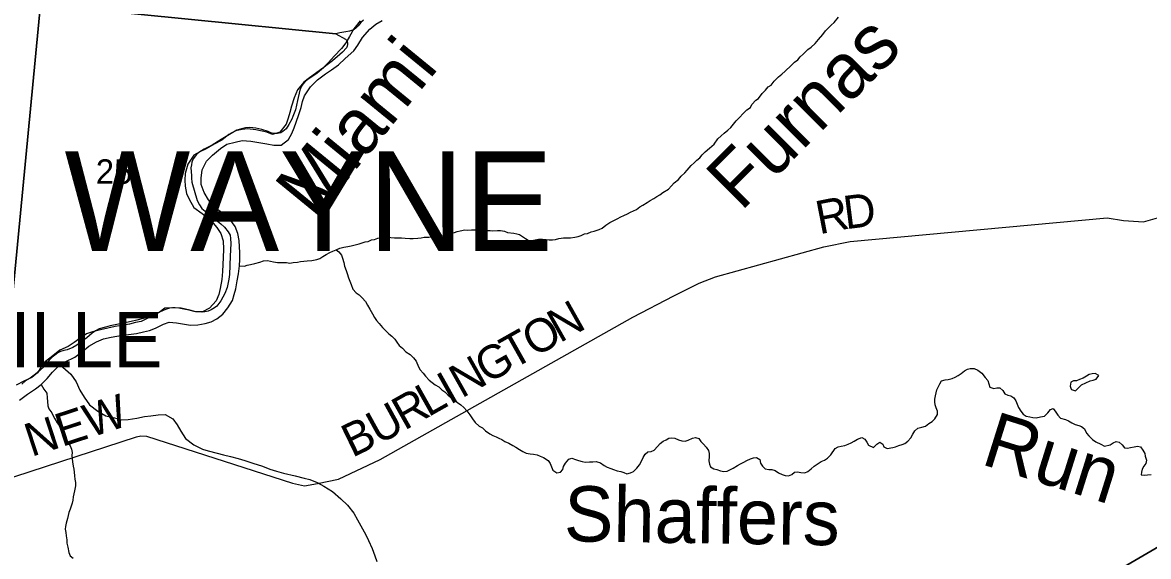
# Model space of a CAD drawing. Extents: x 1310247 to 1664935, y 284496 to 704931.
# Drawn here: x 1528475 to 1538644, y 561319 to 566140 of the extents above; entities that cross this region are included whole.
import ezdxf

# ---------------------------------------------------------------- set-up
doc = ezdxf.new("R2010")
doc.units = 0
for name, color, linetype in [('GM_X_Adjacent_County', 7, 'Continuous'), ('GM_X_Airport_Location_Class_2', 7, 'Continuous'), ('GM_X_Airport_Text_Class_2', 7, 'Continuous'), ('GM_X_City_Street', 7, 'Continuous'), ('GM_X_County', 7, 'Continuous'), ('GM_X_County_Road_Text', 7, 'Continuous'), ('GM_X_Interchange_Ramps', 7, 'Continuous'), ('GM_X_Minor_Lake_Text', 7, 'Continuous'), ('GM_X_Minor_River', 7, 'Continuous'), ('GM_X_Minor_River_Text', 7, 'Continuous'), ('GM_X_Township_Road', 7, 'Continuous'), ('GM_X_US_Location', 7, 'Continuous')]:
    doc.layers.add(name, color=color, linetype=linetype)

msp = doc.modelspace()

# ---------------------------------------------------------------- linework, layer by layer
at = {"layer": 'GM_X_Adjacent_County'}
for points in [[(1534144, 551611), (1530537, 556626), (1530805, 556782), (1535253, 559377), (1540628, 562512)], [(1540628, 562512), (1535253, 559377), (1530805, 556782), (1530537, 556626), (1534144, 551611)]]:
    msp.add_lwpolyline(points, dxfattribs=at)
at = {"layer": 'GM_X_City_Street'}
for points in [[(1528811, 563049), (1528861, 563078), (1528946, 563118), (1529018, 563169), (1529073, 563218), (1529144, 563258), (1529206, 563285), (1529275, 563300), (1529327, 563309), (1529377, 563316), (1529432, 563324), (1529504, 563333), (1529568, 563346), (1529623, 563359), (1529675, 563382), (1529748, 563418), (1529799, 563435), (1529865, 563430), (1529921, 563421), (1529992, 563409), (1530057, 563410), (1530125, 563422), (1530179, 563439), (1530230, 563466), (1530285, 563507), (1530328, 563563), (1530370, 563630), (1530387, 563684), (1530402, 563735), (1530414, 563809), (1530427, 563871), (1530436, 563943), (1530438, 564001), (1530439, 564064), (1530436, 564114), (1530431, 564172), (1530420, 564234), (1530394, 564299), (1530347, 564364), (1530276, 564422), (1530205, 564476), (1530156, 564539), (1530114, 564606), (1530089, 564676), (1530088, 564735), (1530096, 564811), (1530137, 564888), (1530191, 564943), (1530262, 565004), (1530321, 565041), (1530396, 565061), (1530460, 565076), (1530538, 565068), (1530610, 565057), (1530680, 565045), (1530746, 565034), (1530810, 565032), (1530877, 565085), (1530908, 565137), (1530929, 565188), (1530946, 565240), (1530970, 565308), (1530991, 565372), (1531004, 565426), (1531023, 565479), (1531077, 565558), (1531139, 565621), (1531212, 565678), (1531265, 565713), (1531330, 565758), (1531389, 565815), (1531467, 565883), (1531504, 565935), (1531545, 566006), (1531611, 566079), (1531666, 566126), (1531723, 566157)], [(1531524, 566155), (1531467, 566082), (1531427, 566014), (1531394, 565957), (1531357, 565904), (1531291, 565835), (1531238, 565778), (1531187, 565729), (1531134, 565688), (1531067, 565639), (1531016, 565602), (1530958, 565531), (1530929, 565459), (1530903, 565384), (1530890, 565328), (1530873, 565276), (1530856, 565222), (1530800, 565149), (1530732, 565130), (1530680, 565149), (1530582, 565172), (1530508, 565179), (1530458, 565174), (1530400, 565163), (1530339, 565130), (1530276, 565078), (1530205, 565043), (1530134, 565000), (1530077, 564971), (1530022, 564941), (1529969, 564861), (1529943, 564778), (1529940, 564716), (1529944, 564663), (1529957, 564597), (1529980, 564546), (1530023, 564469), (1530098, 564416), (1530167, 564366), (1530231, 564288), (1530266, 564236), (1530287, 564169), (1530289, 564093), (1530286, 564017), (1530284, 563954), (1530281, 563892), (1530274, 563820), (1530260, 563738), (1530247, 563683), (1530223, 563627), (1530164, 563560), (1530093, 563525), (1530041, 563528), (1529985, 563544), (1529909, 563561), (1529819, 563565), (1529761, 563560), (1529710, 563523), (1529660, 563498), (1529601, 563467), (1529546, 563442)], [(1529546, 563442), (1529494, 563431), (1529442, 563418), (1529389, 563408), (1529313, 563395), (1529246, 563382), (1529178, 563366), (1529107, 563347), (1529053, 563330), (1528996, 563291), (1528941, 563252), (1528886, 563215), (1528813, 563183), (1528748, 563132), (1528683, 563081), (1528644, 563030), (1528609, 562976), (1528558, 562935), (1528487, 562903), (1528418, 562866)], [(1528449, 562731), (1528519, 562786), (1528592, 562834), (1528643, 562872), (1528698, 562927), (1528747, 562984), (1528811, 563049)]]:
    msp.add_lwpolyline(points, dxfattribs=at)
at = {"layer": 'GM_X_County'}
for points in [[(1523364, 566832), (1528637, 566301), (1528296, 562756)], [(1528296, 562756), (1528637, 566301), (1531304, 566039), (1531393, 565991), (1531403, 565979), (1531410, 565957), (1531410, 565941), (1531408, 565925), (1531400, 565911), (1531365, 565872), (1531342, 565852), (1531276, 565795), (1531215, 565748), (1531136, 565684), (1531053, 565625), (1531028, 565606), (1531006, 565582), (1530994, 565564), (1530979, 565529), (1530958, 565437), (1530940, 565353), (1530917, 565290), (1530907, 565266), (1530880, 565218), (1530855, 565181), (1530827, 565155), (1530809, 565144), (1530778, 565138), (1530744, 565139), (1530719, 565145), (1530693, 565156), (1530635, 565173), (1530581, 565186), (1530527, 565191), (1530489, 565189), (1530453, 565180), (1530411, 565167), (1530359, 565139), (1530270, 565083), (1530189, 565032), (1530116, 564996), (1530068, 564967), (1530045, 564947), (1530017, 564908), (1530004, 564878), (1530000, 564854), (1529995, 564828), (1530000, 564760), (1530002, 564736), (1530005, 564698), (1530052, 564533), (1530074, 564493), (1530093, 564462), (1530124, 564436), (1530176, 564393), (1530221, 564358), (1530267, 564323), (1530300, 564291), (1530331, 564250), (1530349, 564220), (1530354, 564190), (1530357, 564146), (1530351, 564032), (1530343, 563866), (1530338, 563824), (1530323, 563749), (1530302, 563693), (1530266, 563626), (1530230, 563578), (1530209, 563563), (1530179, 563547), (1530153, 563534), (1530121, 563528), (1530093, 563527), (1530061, 563527), (1530025, 563532), (1529981, 563542), (1529931, 563553), (1529887, 563562), (1529853, 563565), (1529829, 563563), (1529801, 563560), (1529765, 563548), (1529713, 563525), (1529664, 563504), (1529576, 563472), (1529508, 563453), (1529457, 563442), (1529371, 563423), (1529267, 563403), (1529223, 563390), (1529168, 563373), (1529134, 563355), (1529104, 563334), (1529055, 563293), (1529027, 563271), (1528966, 563228), (1528928, 563207), (1528877, 563186), (1528847, 563180), (1528819, 563171), (1528795, 563157), (1528766, 563138), (1528744, 563118), (1528716, 563091), (1528673, 563037), (1528632, 562998), (1528591, 562965), (1528543, 562930), (1528502, 562904), (1528470, 562875)], [(1531554, 566162), (1531530, 566139), (1531505, 566109), (1531485, 566088), (1531471, 566076), (1531454, 566070), (1531428, 566063), (1531396, 566057), (1531340, 566048), (1531304, 566039), (1528637, 566301)]]:
    msp.add_lwpolyline(points, dxfattribs=at)
at = {"layer": 'GM_X_County_Road_Text'}
msp.add_lwpolyline([(1524435, 560054), (1524436, 560055), (1527854, 561856), (1527996, 561910), (1529504, 562399), (1529542, 562408), (1529595, 562407), (1530912, 561980), (1531022, 561958), (1531139, 561978), (1531328, 562018), (1531705, 562194), (1533986, 563479), (1534357, 563671), (1534585, 563786), (1534733, 563845), (1535713, 564116), (1535949, 564164), (1538271, 564377), (1538418, 564354), (1538600, 564341), (1538788, 564396)], dxfattribs=at)
at = {"layer": 'GM_X_Minor_River'}
for points in [[(1537950, 562826), (1537984, 562816), (1538010, 562838), (1538038, 562869), (1538117, 562905), (1538145, 562911), (1538173, 562919), (1538195, 562953), (1538163, 562971), (1538137, 562969), (1538110, 562963), (1538084, 562947), (1538056, 562929), (1538022, 562917), (1537994, 562905), (1537968, 562905), (1537942, 562893), (1537936, 562857), (1537946, 562830), (1537950, 562826)], [(1538137, 562969), (1538110, 562963), (1538084, 562947), (1538056, 562929), (1538022, 562917), (1537994, 562905), (1537968, 562905), (1537942, 562893), (1537936, 562857), (1537946, 562830), (1537950, 562826)], [(1537950, 562826), (1537984, 562816), (1538010, 562838), (1538038, 562869), (1538117, 562905), (1538145, 562911), (1538173, 562919), (1538195, 562953), (1538163, 562971), (1538137, 562969)]]:
    msp.add_lwpolyline(points, dxfattribs=at)
at = {"layer": 'GM_X_Minor_River_Text'}
for points in [[(1533639, 564257), (1533683, 564271), (1533709, 564283), (1533743, 564309), (1533779, 564333), (1533809, 564349), (1533847, 564369), (1533878, 564385), (1533906, 564399), (1533938, 564413), (1533966, 564429), (1533992, 564441), (1534020, 564453), (1534050, 564477), (1534076, 564492), (1534116, 564514), (1534144, 564532), (1534176, 564552), (1534205, 564570), (1534231, 564584), (1534259, 564606), (1534309, 564636), (1534335, 564666), (1534361, 564694), (1534399, 564722), (1534425, 564754), (1534457, 564782), (1534479, 564808), (1534515, 564848), (1534540, 564874), (1534566, 564898), (1534592, 564919), (1534614, 564945), (1534640, 564971), (1534680, 565007), (1534722, 565043), (1534754, 565089), (1534786, 565117), (1534812, 565141), (1534846, 565167), (1534871, 565193), (1534921, 565251), (1534955, 565285), (1534981, 565314), (1535017, 565352), (1535049, 565372), (1535063, 565400), (1535097, 565440), (1535123, 565454), (1535155, 565498), (1535184, 565530), (1535208, 565558), (1535236, 565574), (1535264, 565610), (1535304, 565648), (1535332, 565674), (1535362, 565702), (1535418, 565753), (1535448, 565781), (1535476, 565803), (1535498, 565831), (1535525, 565855), (1535567, 565895), (1535597, 565917), (1535633, 565951), (1535665, 565987), (1535703, 566033), (1535727, 566065), (1535753, 566093), (1535779, 566115), (1535805, 566140), (1535844, 566188)], [(1530436, 563943), (1530479, 563940), (1530505, 563948), (1530533, 563956), (1530572, 563964), (1530618, 563976), (1530650, 563988), (1530688, 563992), (1530742, 563978), (1530778, 563972), (1530806, 563974), (1530832, 563972), (1530858, 563972), (1530888, 563968), (1530919, 563972), (1530959, 563976), (1530987, 563982), (1531015, 563984), (1531047, 563988), (1531087, 563990), (1531133, 564000), (1531159, 564010), (1531187, 564026), (1531217, 564045), (1531252, 564063), (1531278, 564075), (1531308, 564089), (1531342, 564103), (1531378, 564113), (1531414, 564117), (1531444, 564125), (1531490, 564137), (1531516, 564143), (1531544, 564151), (1531571, 564161), (1531597, 564163), (1531627, 564177), (1531653, 564181), (1531683, 564193), (1531711, 564199), (1531743, 564201), (1531775, 564201), (1531801, 564199), (1531835, 564197), (1531869, 564197), (1531898, 564195), (1531930, 564193), (1531974, 564189), (1532004, 564189), (1532044, 564193), (1532074, 564195), (1532104, 564201), (1532144, 564203), (1532172, 564205), (1532200, 564209), (1532237, 564215), (1532265, 564221), (1532291, 564227), (1532333, 564235), (1532375, 564245), (1532401, 564253), (1532429, 564259), (1532469, 564267), (1532497, 564265), (1532531, 564267), (1532560, 564267), (1532590, 564269), (1532620, 564267), (1532646, 564267), (1532672, 564263), (1532698, 564263), (1532724, 564259), (1532766, 564261), (1532792, 564261), (1532828, 564255), (1532854, 564245), (1532911, 564237), (1532939, 564231), (1532965, 564227), (1532991, 564209), (1533017, 564189), (1533043, 564175), (1533073, 564173), (1533105, 564177), (1533135, 564183), (1533171, 564183), (1533204, 564181), (1533230, 564177), (1533262, 564177), (1533290, 564181), (1533318, 564189), (1533362, 564195), (1533394, 564195), (1533424, 564197), (1533462, 564203), (1533492, 564207), (1533520, 564217), (1533551, 564231), (1533579, 564235), (1533611, 564249), (1533639, 564257)], [(1531308, 564089), (1531332, 564069), (1531356, 564041), (1531366, 564012), (1531376, 563972), (1531382, 563940), (1531398, 563902), (1531406, 563874), (1531420, 563834), (1531430, 563804), (1531442, 563774), (1531458, 563732), (1531488, 563700), (1531514, 563682), (1531544, 563654), (1531573, 563621), (1531591, 563589), (1531613, 563551), (1531635, 563511), (1531653, 563477), (1531673, 563451), (1531695, 563423), (1531725, 563387), (1531755, 563355), (1531783, 563329), (1531809, 563307), (1531837, 563281), (1531855, 563253), (1531877, 563224), (1531906, 563200), (1531938, 563168), (1531976, 563142), (1532006, 563112), (1532030, 563084), (1532050, 563032), (1532066, 563004), (1532094, 562974), (1532116, 562946), (1532148, 562912), (1532174, 562890), (1532202, 562870), (1532235, 562850), (1532263, 562824), (1532289, 562805), (1532315, 562779), (1532341, 562759), (1532375, 562729), (1532403, 562709), (1532433, 562689), (1532461, 562663), (1532487, 562633), (1532515, 562597), (1532539, 562563), (1532562, 562529), (1532600, 562495), (1532628, 562481), (1532656, 562455), (1532696, 562427), (1532722, 562413), (1532752, 562398), (1532778, 562386), (1532804, 562374), (1532832, 562358), (1532866, 562342), (1532903, 562320), (1532931, 562306), (1532965, 562284), (1532993, 562268), (1533025, 562252), (1533061, 562246), (1533091, 562242), (1533123, 562238), (1533149, 562226), (1533179, 562214), (1533222, 562186), (1533240, 562160), (1533252, 562130), (1533266, 562100), (1533302, 562074), (1533334, 562080), (1533356, 562106), (1533360, 562132), (1533378, 562162), (1533410, 562198), (1533436, 562206), (1533468, 562196), (1533496, 562186), (1533530, 562178), (1533557, 562172), (1533595, 562174), (1533625, 562174), (1533655, 562176), (1533695, 562164), (1533727, 562142), (1533755, 562126), (1533787, 562114), (1533813, 562104), (1533847, 562094), (1533880, 562086), (1533906, 562076), (1533934, 562066)], [(1528811, 563049), (1528840, 563028), (1528911, 562964), (1528960, 562897), (1528994, 562820), (1529033, 562759), (1529080, 562688), (1529155, 562632), (1529226, 562589), (1529306, 562571), (1529369, 562554), (1529428, 562557), (1529508, 562569), (1529578, 562583), (1529633, 562590), (1529701, 562599), (1529763, 562602), (1529833, 562562), (1529871, 562509), (1529906, 562452), (1529947, 562385), (1530022, 562328), (1530099, 562288), (1530151, 562273), (1530233, 562251), (1530289, 562238), (1530354, 562223), (1530424, 562203), (1530484, 562186), (1530554, 562162), (1530641, 562134), (1530709, 562109), (1530768, 562090), (1530832, 562070), (1530936, 562046), (1531018, 562026), (1531071, 562013), (1531137, 561988), (1531196, 561954), (1531274, 561907), (1531350, 561839), (1531411, 561782), (1531468, 561710), (1531499, 561651), (1531547, 561568), (1531576, 561515), (1531599, 561465), (1531632, 561392), (1531658, 561325), (1531675, 561275)], [(1536630, 562497), (1536662, 562519), (1536690, 562537), (1536714, 562563), (1536740, 562601), (1536738, 562631), (1536726, 562661), (1536718, 562689), (1536716, 562715), (1536716, 562741), (1536720, 562769), (1536728, 562797), (1536734, 562823), (1536746, 562849), (1536760, 562878), (1536776, 562904), (1536808, 562914), (1536834, 562918), (1536871, 562926), (1536897, 562938), (1536925, 562952), (1536953, 562972), (1536983, 562996), (1537009, 563010), (1537035, 563016), (1537071, 563016), (1537103, 563002), (1537139, 562974), (1537169, 562934), (1537192, 562908), (1537204, 562879), (1537212, 562849), (1537248, 562837), (1537276, 562841), (1537302, 562843), (1537330, 562819), (1537348, 562787), (1537374, 562777), (1537400, 562771), (1537428, 562753), (1537446, 562725), (1537458, 562693), (1537470, 562665), (1537492, 562631), (1537512, 562603), (1537541, 562587), (1537573, 562581), (1537601, 562573), (1537629, 562571), (1537669, 562579), (1537705, 562587), (1537735, 562615), (1537759, 562645), (1537785, 562655), (1537809, 562623), (1537825, 562595), (1537849, 562569), (1537896, 562555), (1537922, 562545), (1537952, 562525), (1537982, 562511), (1538014, 562501), (1538040, 562493), (1538068, 562472), (1538086, 562434), (1538106, 562408), (1538140, 562376), (1538170, 562354), (1538213, 562334), (1538247, 562316), (1538299, 562328), (1538325, 562344), (1538353, 562358), (1538379, 562350), (1538407, 562326), (1538429, 562300), (1538455, 562298), (1538483, 562302), (1538515, 562310), (1538546, 562316), (1538572, 562310), (1538594, 562278), (1538610, 562250), (1538614, 562224), (1538626, 562188), (1538622, 562160), (1538602, 562134), (1538588, 562108), (1538580, 562082), (1538578, 562056), (1538608, 562052), (1538636, 562056), (1538670, 562058)], [(1528643, 562872), (1528668, 562830), (1528694, 562793), (1528696, 562753), (1528700, 562717), (1528704, 562679), (1528712, 562651), (1528740, 562615), (1528752, 562589), (1528768, 562563), (1528788, 562527), (1528806, 562501), (1528820, 562469), (1528836, 562443), (1528846, 562415), (1528864, 562384), (1528880, 562354), (1528904, 562318), (1528916, 562288), (1528924, 562258), (1528920, 562232), (1528922, 562202), (1528926, 562174), (1528933, 562136), (1528939, 562108), (1528941, 562082), (1528945, 562046), (1528947, 562018), (1528953, 561988), (1528953, 561957), (1528943, 561911), (1528939, 561885), (1528933, 561857), (1528928, 561827), (1528922, 561801), (1528914, 561775), (1528906, 561747), (1528894, 561717), (1528888, 561689), (1528882, 561663), (1528868, 561621), (1528862, 561591), (1528860, 561565), (1528866, 561536), (1528868, 561506), (1528874, 561470), (1528876, 561440), (1528884, 561404), (1528892, 561354), (1528906, 561326), (1528932, 561304)], [(1533934, 562066), (1533966, 562074), (1533994, 562088), (1534022, 562118), (1534046, 562146), (1534062, 562174), (1534080, 562214), (1534098, 562242), (1534124, 562264), (1534152, 562268), (1534180, 562280), (1534211, 562312), (1534233, 562340), (1534261, 562360), (1534287, 562372), (1534313, 562386), (1534339, 562390), (1534365, 562388), (1534399, 562372), (1534431, 562364), (1534459, 562360), (1534487, 562368), (1534525, 562386), (1534554, 562394), (1534582, 562384), (1534602, 562358), (1534624, 562332), (1534648, 562306), (1534672, 562276), (1534678, 562248), (1534678, 562222), (1534674, 562184), (1534680, 562154), (1534688, 562128), (1534718, 562112), (1534746, 562104), (1534778, 562094), (1534808, 562088), (1534840, 562090), (1534893, 562118), (1534931, 562140), (1534961, 562156), (1534991, 562170), (1535017, 562186), (1535049, 562200), (1535077, 562210), (1535105, 562214), (1535133, 562196), (1535141, 562162), (1535157, 562134), (1535183, 562110), (1535216, 562106), (1535242, 562106), (1535272, 562096), (1535302, 562074), (1535336, 562060), (1535362, 562050), (1535394, 562048), (1535422, 562060), (1535448, 562080), (1535474, 562084), (1535506, 562076), (1535541, 562074), (1535569, 562088), (1535597, 562112), (1535625, 562134), (1535661, 562160), (1535687, 562176), (1535719, 562190), (1535745, 562206), (1535775, 562238), (1535815, 562294), (1535843, 562308), (1535870, 562314), (1535902, 562320), (1535932, 562332), (1535960, 562344), (1535986, 562360), (1536016, 562378), (1536054, 562392), (1536082, 562378), (1536102, 562352), (1536116, 562324), (1536162, 562304), (1536190, 562332), (1536217, 562352), (1536245, 562334), (1536255, 562308), (1536283, 562294), (1536335, 562302), (1536361, 562310), (1536389, 562320), (1536419, 562330), (1536445, 562340), (1536471, 562360), (1536497, 562390), (1536517, 562424), (1536534, 562454), (1536562, 562479), (1536596, 562487), (1536630, 562497)]]:
    msp.add_lwpolyline(points, dxfattribs=at)

# ---------------------------------------------------------------- texts
at = {"layer": 'GM_X_Airport_Location_Class_2'}
msp.add_text('WAYNE', height=900, rotation=0, dxfattribs=at).set_placement((1528854, 564078))
at = {"layer": 'GM_X_Airport_Text_Class_2'}
msp.add_text('Miami', height=500, rotation=50.733, dxfattribs=at).set_placement((1531114, 564353))
at = {"layer": 'GM_X_Interchange_Ramps'}
msp.add_text('WAYNESVILLE', height=500, rotation=0, dxfattribs=at).set_placement((1525021, 563026))
at = {"layer": 'GM_X_Minor_Lake_Text'}
for s, rotation, p in [('Furnas', 44.9779, (1534964, 564427)), ('Run', 342.5222, (1537119, 562157)), ('Shaffers', 359.1352, (1533363, 561457))]:
    msp.add_text(s, height=500, rotation=rotation, dxfattribs=at).set_placement(p)
at = {"layer": 'GM_X_Township_Road'}
for s, rotation, p in [('R', 11.0673, (1535672, 564227)), ('D', 7.2172, (1535909, 564273)), ('N', 29.3699, (1533327, 563243)), ('O', 29.3699, (1533097, 563113)), ('T', 29.3703, (1532901, 563003)), ('G', 29.3699, (1532671, 562874)), ('N', 29.3699, (1532441, 562744)), ('I', 29.3664, (1532334, 562684)), ('NEW', 18.0537, (1528555, 562217)), ('R', 29.3732, (1531924, 562453)), ('L', 29.3664, (1532138, 562574)), ('U', 28.8255, (1531690, 562324)), ('B', 25.8546, (1531453, 562209))]:
    msp.add_text(s, height=300, rotation=rotation, dxfattribs=at).set_placement(p)
at = {"layer": 'GM_X_US_Location'}
msp.add_text('25', height=221, rotation=0, dxfattribs=at).set_placement((1529137, 564684))

doc.saveas('drawing.dxf')
